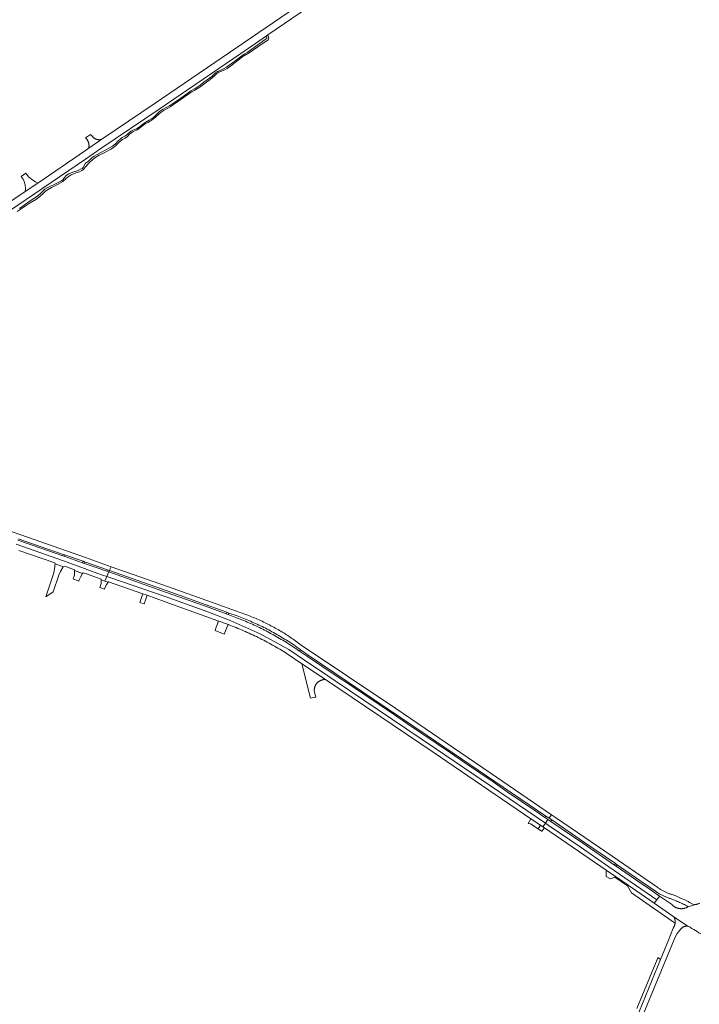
# Model space of a CAD drawing. Extents: x 146402 to 164798, y 455483 to 464134.
# Tile 525 of 575: x 158959 to 159387, y 462061 to 462681. Entities that reach past the tile are written whole.
import ezdxf

# ---------------------------------------------------------------- set-up
doc = ezdxf.new("R2010")
doc.units = 0
doc.header["$LTSCALE"] = 0.2
for name, color, linetype, lineweight in [('B-XX-VH-VERHARDING_ASFALT-GV', 252, 'CONTINUOUS', 18), ('B-XX-VH-VERHARDING_BETON-GV', 252, 'CONTINUOUS', 18), ('B-XX-VH-VERHARDING_BETONSTRAATSTEEN-GV', 252, 'CONTINUOUS', 18)]:
    doc.layers.add(name, color=color, linetype=linetype, lineweight=lineweight)

msp = doc.modelspace()

# ---------------------------------------------------------------- linework, layer by layer
at = {"layer": 'B-XX-VH-VERHARDING_ASFALT-GV'}
for points in [[(159192.092, 462724.386), (159189.408, 462727.998), (159104.83, 462670.21), (159044.15, 462628.83), (159010.44, 462605.99), (159001.639, 462600.012), (159000, 462598.893), (158969.938, 462578.433), (158962.008, 462573.035), (158949.07, 462564.229), (158942.797, 462559.96), (158906.136, 462535.008), (158908.69, 462531.395), (159000, 462593.548), (159009.83, 462600.24), (159046.6, 462625.09), (159107.33, 462666.47), (159114.229, 462671.184), (159115.127, 462671.798)], [(159052.532, 462323.698), (159016.344, 462336.439), (159015.479, 462334.757), (159015.143, 462334.105), (159051.702, 462321.34), (159078.483, 462311.577), (159089.346, 462307.745), (159090.508, 462307.273), (159095.743, 462305.448), (159096.821, 462305.048), (159097.896, 462304.641), (159098.968, 462304.226), (159100.038, 462303.803), (159101.104, 462303.374), (159102.168, 462302.936), (159103.228, 462302.492), (159104.286, 462302.04), (159105.339, 462301.58), (159106.39, 462301.114), (159107.438, 462300.64), (159108.482, 462300.159), (159109.523, 462299.67), (159110.561, 462299.175), (159111.595, 462298.672), (159112.625, 462298.162), (159113.652, 462297.644), (159114.675, 462297.12), (159115.695, 462296.589), (159116.711, 462296.05), (159117.723, 462295.505), (159118.731, 462294.952), (159119.736, 462294.392), (159120.736, 462293.826), (159121.733, 462293.252), (159122.725, 462292.672), (159123.714, 462292.084), (159124.698, 462291.49), (159125.678, 462290.889), (159126.654, 462290.281), (159127.626, 462289.666), (159128.593, 462289.045), (159129.556, 462288.417), (159130.515, 462287.782), (159131.469, 462287.141), (159132.419, 462286.493), (159133.364, 462285.838), (159134.305, 462285.177), (159135.241, 462284.509), (159135.788, 462284.114), (159140.626, 462280.793), (159215.63, 462230.117), (159290.518, 462179.27), (159292.528, 462177.962), (159293.186, 462178.859), (159294.075, 462180.071), (159274.743, 462193.35), (159255.388, 462206.595), (159195.892, 462246.996), (159136.179, 462287.075), (159135.385, 462287.678), (159134.556, 462288.298), (159133.723, 462288.911), (159132.885, 462289.517), (159132.042, 462290.117), (159131.195, 462290.711), (159130.343, 462291.298), (159129.487, 462291.878), (159128.626, 462292.452), (159127.761, 462293.019), (159126.891, 462293.579), (159126.017, 462294.133), (159125.139, 462294.679), (159124.257, 462295.22), (159123.37, 462295.753), (159122.48, 462296.279), (159121.585, 462296.798), (159120.686, 462297.311), (159119.784, 462297.816), (159118.877, 462298.315), (159117.967, 462298.806), (159117.053, 462299.291), (159116.135, 462299.768), (159115.214, 462300.238), (159114.289, 462300.701), (159113.36, 462301.157), (159112.428, 462301.606), (159111.493, 462302.047), (159110.554, 462302.481), (159109.611, 462302.908), (159108.666, 462303.328), (159107.717, 462303.74), (159106.765, 462304.145), (159105.81, 462304.543), (159104.852, 462304.933), (159103.891, 462305.316), (159102.927, 462305.691), (159101.96, 462306.059), (159100.991, 462306.42), (159100.018, 462306.773), (159099.043, 462307.118), (159098.065, 462307.456), (159097.085, 462307.786), (159079.576, 462314.124)], [(159015.523, 462329.599), (159013.481, 462330.314), (159012.204, 462327.435), (159014.374, 462326.665), (159014.609, 462327.005), (159036.164, 462319.407), (159038.906, 462318.441), (159050.438, 462314.376), (159083.671, 462302.448), (159090.278, 462299.957), (159091.477, 462299.503), (159092.672, 462299.041), (159093.865, 462298.572), (159095.055, 462298.096), (159096.242, 462297.612), (159097.426, 462297.12), (159098.607, 462296.622), (159099.785, 462296.116), (159100.959, 462295.602), (159102.13, 462295.082), (159103.299, 462294.554), (159104.463, 462294.018), (159105.625, 462293.476), (159106.782, 462292.926), (159107.937, 462292.369), (159109.088, 462291.805), (159110.235, 462291.233), (159111.379, 462290.655), (159112.519, 462290.069), (159113.656, 462289.476), (159114.789, 462288.877), (159115.918, 462288.27), (159117.043, 462287.656), (159118.164, 462287.035), (159119.282, 462286.407), (159120.395, 462285.772), (159121.505, 462285.13), (159122.61, 462284.481), (159123.712, 462283.826), (159124.809, 462283.163), (159125.902, 462282.494), (159126.783, 462281.948), (159136.635, 462275.288), (159151.537, 462265.326), (159219.467, 462219.543), (159281.155, 462177.576), (159287.198, 462173.465), (159288.551, 462172.538), (159290.23, 462174.828), (159221.014, 462221.82), (159157.522, 462264.606), (159153.074, 462267.603), (159138.164, 462277.574), (159128.323, 462284.226), (159110.367, 462294.233), (159091.421, 462302.458), (159077.274, 462308.076), (159050.374, 462317.645)], [(159051.296, 462320.236), (159014.764, 462333.208), (159013.481, 462330.314), (159015.523, 462329.599), (159050.374, 462317.645), (159077.274, 462308.076), (159091.421, 462302.458), (159110.367, 462294.233), (159128.323, 462284.226), (159138.164, 462277.574), (159153.074, 462267.603), (159157.522, 462264.606), (159221.014, 462221.82), (159290.23, 462174.828), (159291.861, 462177.052), (159289.867, 462178.415), (159284.155, 462182.335), (159275.192, 462188.478), (159266.225, 462194.615), (159257.253, 462200.745), (159248.277, 462206.868), (159239.295, 462212.985), (159230.31, 462219.095), (159221.32, 462225.199), (159212.325, 462231.296), (159203.326, 462237.386), (159194.323, 462243.47), (159185.315, 462249.547), (159176.302, 462255.617), (159167.286, 462261.681), (159158.264, 462267.738), (159149.238, 462273.789), (159140.208, 462279.833), (159135.199, 462283.174), (159134.775, 462283.471), (159133.784, 462284.159), (159132.787, 462284.84), (159131.786, 462285.515), (159130.781, 462286.183), (159129.771, 462286.844), (159128.757, 462287.499), (159127.738, 462288.147), (159126.716, 462288.788), (159125.689, 462289.422), (159124.658, 462290.05), (159123.622, 462290.671), (159122.583, 462291.284), (159121.54, 462291.891), (159120.492, 462292.492), (159119.441, 462293.084), (159118.386, 462293.671), (159117.326, 462294.25), (159116.264, 462294.822), (159115.197, 462295.387), (159114.126, 462295.945), (159113.052, 462296.495), (159111.975, 462297.039), (159110.893, 462297.576), (159109.808, 462298.105), (159108.72, 462298.627), (159107.628, 462299.142), (159106.533, 462299.65), (159105.435, 462300.15), (159104.333, 462300.643), (159103.228, 462301.129), (159102.12, 462301.607), (159101.008, 462302.078), (159099.894, 462302.542), (159098.776, 462302.999), (159097.656, 462303.448), (159096.532, 462303.889), (159095.406, 462304.323), (159090.121, 462306.319), (159088.902, 462306.752), (159078.216, 462310.66)], [(159295.357, 462179.189), (159294.075, 462180.071), (159293.186, 462178.859), (159292.528, 462177.962), (159294.257, 462176.837), (159314.355, 462162.996), (159334.52, 462149.254), (159335.561, 462148.519), (159349.829, 462138.684), (159356.417, 462134.152), (159359.135, 462132.255), (159359.499, 462131.986), (159359.916, 462131.686), (159360.339, 462131.393), (159360.766, 462131.106), (159361.197, 462130.826), (159361.633, 462130.553), (159362.072, 462130.287), (159362.516, 462130.027), (159362.964, 462129.775), (159363.416, 462129.529), (159363.871, 462129.291), (159364.33, 462129.059), (159364.793, 462128.835), (159365.259, 462128.618), (159365.729, 462128.408), (159366.201, 462128.206), (159366.677, 462128.011), (159367.156, 462127.823), (159367.637, 462127.643), (159368.122, 462127.47), (159368.609, 462127.305), (159369.098, 462127.148), (159369.59, 462126.998), (159370.362, 462126.704), (159371.132, 462126.403), (159371.898, 462126.095), (159372.662, 462125.779), (159373.422, 462125.456), (159374.179, 462125.125), (159374.933, 462124.787), (159375.684, 462124.442), (159376.431, 462124.09), (159377.175, 462123.73), (159377.915, 462123.363), (159378.652, 462122.989), (159379.385, 462122.608), (159380.115, 462122.22), (159380.358, 462122.088), (159384.007, 462123.286), (159383.65, 462123.483), (159382.816, 462123.938), (159381.978, 462124.386), (159381.136, 462124.826), (159380.29, 462125.26), (159379.441, 462125.686), (159378.588, 462126.106), (159377.732, 462126.518), (159376.872, 462126.923), (159376.009, 462127.32), (159375.143, 462127.71), (159374.273, 462128.094), (159373.4, 462128.469), (159372.524, 462128.838), (159371.645, 462129.198), (159370.763, 462129.552), (159370.299, 462129.681), (159369.838, 462129.818), (159369.378, 462129.963), (159368.922, 462130.115), (159368.468, 462130.275), (159368.016, 462130.443), (159367.568, 462130.618), (159367.122, 462130.8), (159366.68, 462130.99), (159366.24, 462131.187), (159365.804, 462131.391), (159365.372, 462131.602), (159364.943, 462131.821), (159364.518, 462132.047), (159364.096, 462132.28), (159363.679, 462132.519), (159363.265, 462132.766), (159362.856, 462133.02), (159362.451, 462133.28), (159362.05, 462133.547), (159361.654, 462133.821), (159361.262, 462134.101), (159361.251, 462134.109), (159329.033, 462156.336), (159296.639, 462178.306)], [(159292.062, 462173.585), (159290.23, 462174.828), (159288.551, 462172.538), (159289.729, 462171.728), (159328.674, 462145.055), (159334.534, 462141.031), (159342.447, 462135.598), (159358.968, 462124.253), (159360.563, 462126.494), (159330.231, 462147.322), (159312.227, 462159.802)], [(159293.614, 462175.855), (159291.861, 462177.052), (159290.23, 462174.828), (159292.062, 462173.585), (159312.227, 462159.802), (159330.231, 462147.322), (159360.563, 462126.494), (159362.218, 462128.818), (159356.242, 462132.871), (159348.638, 462138.113), (159334.917, 462147.571), (159333.922, 462148.236), (159313.784, 462162.069)]]:
    msp.add_lwpolyline(points, close=True, dxfattribs=at)
for points in [[(158957.68, 462354.145), (158986.022, 462344.216), (158986.897, 462343.878), (158998.54, 462339.892), (158999.716, 462339.445), (159000, 462339.337), (159013.915, 462334.521), (159015.143, 462334.105), (159015.479, 462334.757), (159016.344, 462336.439), (159000, 462342.193), (158906.341, 462375.169)], [(158956.347, 462350.776), (158985.513, 462340.36), (159000, 462335.121), (159000.926, 462334.786), (159010.849, 462331.236), (159013.481, 462330.314), (159014.764, 462333.208), (159013.528, 462333.588), (159000, 462338.353), (158999.398, 462338.568), (158998.202, 462338.996), (158986.57, 462343.02), (158985.69, 462343.303), (158957.366, 462353.208)], [(158957.934, 462346.714), (158980.665, 462338.877), (158980.947, 462338.358), (158985.946, 462336.497), (158987.121, 462336.738), (158993.141, 462334.574), (158993.129, 462334.08), (158998.21, 462332.109), (158998.711, 462332.658), (159000, 462332.197), (159009.94, 462328.641), (159009.944, 462328.237), (159012.204, 462327.435), (159013.481, 462330.314), (159010.849, 462331.236), (159000.926, 462334.786), (159000, 462335.121), (158985.513, 462340.36), (158956.347, 462350.776)], [(159387.595, 462124.291), (159387.306, 462124.165), (159387.014, 462124.046), (159386.719, 462123.935), (159386.422, 462123.832), (159386.122, 462123.736), (159385.819, 462123.647), (159385.514, 462123.567), (159385.208, 462123.494), (159384.899, 462123.429), (159384.589, 462123.372), (159384.278, 462123.322), (159384.007, 462123.286), (159380.358, 462122.088), (159380.141, 462121.955), (159379.92, 462121.828), (159379.694, 462121.708), (159379.466, 462121.596), (159379.234, 462121.49), (159378.998, 462121.393), (159378.76, 462121.302), (159378.519, 462121.219), (159378.275, 462121.144), (159378.029, 462121.076), (159377.782, 462121.016), (159377.532, 462120.964), (159377.281, 462120.92), (159377.029, 462120.883), (159376.775, 462120.855), (159376.521, 462120.834), (159376.267, 462120.822), (159376.012, 462120.817), (159375.757, 462120.821), (159375.502, 462120.832), (159375.248, 462120.852), (159374.995, 462120.879), (159374.799, 462120.906), (159374.547, 462120.947), (159374.297, 462120.997), (159374.049, 462121.054), (159373.802, 462121.119), (159373.558, 462121.191), (159373.316, 462121.272), (159373.076, 462121.359), (159372.84, 462121.455), (159372.607, 462121.557), (159372.376, 462121.667), (159372.15, 462121.784), (159371.927, 462121.908), (159371.709, 462122.039), (159371.494, 462122.177), (159371.284, 462122.322), (159371.079, 462122.473), (159370.878, 462122.63), (159370.683, 462122.794), (159370.492, 462122.963), (159370.307, 462123.139), (159370.128, 462123.32), (159369.955, 462123.507), (159369.815, 462123.666), (159362.218, 462128.818), (159360.563, 462126.494), (159358.968, 462124.253), (159371.334, 462115.761), (159379.769, 462110.061), (159380.625, 462109.668), (159380.753, 462109.587), (159381.576, 462109.068), (159382.682, 462108.38), (159383.792, 462107.698), (159384.906, 462107.023), (159386.025, 462106.355), (159387.148, 462105.694), (159388.274, 462105.039)]]:
    msp.add_lwpolyline(points, dxfattribs=at)
at = {"layer": 'B-XX-VH-VERHARDING_BETON-GV'}
msp.add_lwpolyline([(159351.965, 462054.086), (159370.01, 462097.869), (159371.855, 462102.342), (159373.472, 462105.23), (159376.215, 462108.496), (159376.295, 462108.583), (159376.47, 462108.754), (159376.654, 462108.913), (159376.849, 462109.059), (159377.054, 462109.193), (159377.266, 462109.313), (159377.486, 462109.418), (159377.712, 462109.509), (159377.944, 462109.585), (159378.18, 462109.646), (159378.42, 462109.691), (159378.662, 462109.72), (159378.906, 462109.734), (159379.15, 462109.731), (159380.753, 462109.587), (159380.625, 462109.668), (159379.769, 462110.061), (159371.334, 462115.761), (159371.439, 462115.545), (159371.537, 462115.326), (159371.627, 462115.104), (159371.71, 462114.878), (159371.785, 462114.651), (159371.853, 462114.42), (159371.913, 462114.188), (159371.965, 462113.954), (159372.01, 462113.718), (159372.046, 462113.481), (159372.075, 462113.243), (159372.095, 462113.004), (159372.108, 462112.764), (159372.113, 462112.524), (159372.109, 462112.284), (159372.098, 462112.044), (159372.078, 462111.805), (159372.054, 462111.595), (159372.051, 462111.567), (159372.016, 462111.329), (159371.973, 462111.093), (159371.922, 462110.859), (159371.863, 462110.626), (159371.797, 462110.396), (159371.722, 462110.167), (159371.641, 462109.942), (159371.552, 462109.719), (159371.455, 462109.499), (159371.351, 462109.283), (159371.24, 462109.07), (159371.122, 462108.861), (159370.997, 462108.656), (159370.87, 462108.462), (159367.952, 462100.87), (159362.966, 462088.753), (159347.723, 462051.708)], dxfattribs=at)
at = {"layer": 'B-XX-VH-VERHARDING_BETONSTRAATSTEEN-GV'}
for points in [[(158957.019, 462560.502), (158960.85, 462563.03), (158965.201, 462565.944), (158969.151, 462568.345), (158971.472, 462570.117), (158973.291, 462571.907), (158974.583, 462573.113), (158976.101, 462574.203), (158978.665, 462575.562), (158982.809, 462577.641), (158985.899, 462579.429), (158987.631, 462581.031), (158989.128, 462582.435), (158990.97, 462583.596), (158993.933, 462584.929), (158996.339, 462585.542), (158997.82, 462586.257), (158998.74, 462587), (159000, 462588.545), (159002.227, 462590.942), (159004.915, 462593.438), (159006.664, 462594.808), (159008.789, 462595.907), (159011.888, 462597.373), (159016.125, 462599.8), (159017.701, 462600.819), (159019.297, 462602.145), (159021.459, 462604.319), (159023.439, 462605.79), (159025.147, 462606.81), (159026.492, 462607.849), (159027.934, 462609.152), (159029.238, 462610.371), (159030.069, 462610.926), (159031.151, 462611.423), (159032.283, 462611.761), (159032.855, 462612.075), (159034.188, 462612.964), (159038.034, 462615.873), (159039.528, 462616.641), (159041.447, 462617.815), (159043.255, 462619.062), (159044.475, 462620.084), (159046.438, 462621.9), (159047.834, 462623.076), (159049.625, 462624.32), (159053.528, 462626.481), (159060.532, 462631.314), (159065.288, 462634.646), (159067.255, 462635.882), (159069.101, 462636.97), (159071.554, 462638.356), (159072.819, 462639.239), (159074.706, 462640.781), (159078.822, 462643.756), (159081.527, 462646.094), (159082.927, 462647.45), (159084.165, 462648.265), (159088.008, 462649.784), (159089.441, 462650.613), (159091.647, 462652.203), (159099.363, 462658.117), (159103.396, 462660.51), (159108.802, 462664.308), (159115.289, 462668.817), (159115.592, 462669.336), (159115.751, 462670.029), (159115.648, 462670.588), (159115.127, 462671.798), (159114.229, 462671.184), (159114.533, 462670.534), (159114.557, 462670.193), (159114.506, 462669.776), (159114.333, 462669.467), (159104.274, 462662.198), (159102.035, 462660.731), (159100.527, 462659.819), (159098.887, 462658.938), (159097.839, 462658.107), (159095.167, 462655.867), (159090.439, 462652.459), (159089.008, 462651.448), (159087.139, 462650.423), (159085.126, 462649.419), (159083.419, 462648.703), (159082.196, 462647.891), (159081.258, 462647.082), (159079.753, 462645.676), (159076.817, 462643.446), (159074.688, 462641.99), (159072.429, 462640.139), (159071.054, 462639.117), (159069.36, 462638.116), (159066.539, 462636.556), (159064.813, 462635.4), (159060.141, 462631.948), (159053.325, 462627.403), (159048.581, 462624.698), (159046.789, 462623.508), (159045.558, 462622.368), (159044.392, 462621.205), (159042.953, 462619.81), (159041.73, 462618.977), (159040.233, 462618.032), (159037.73, 462616.629), (159036.54, 462615.774), (159034.994, 462614.592), (159033.222, 462613.211), (159032.293, 462612.676), (159030.968, 462612.15), (159029.622, 462611.634), (159028.726, 462611.067), (159027.756, 462610.267), (159026.955, 462609.575), (159026.19, 462608.769), (159025.261, 462608.084), (159023.323, 462607.063), (159021.977, 462606.101), (159020.535, 462604.732), (159018.929, 462603.186), (159017.026, 462601.748), (159015.209, 462600.575), (159012.987, 462599.322), (159009.867, 462597.582), (159007.008, 462596.183), (159005.574, 462595.308), (159004.153, 462594.213), (159002.929, 462593.131), (159001.95, 462592.18), (159000, 462590.887), (158998.631, 462588.222), (158997.946, 462587.688), (158996.966, 462587.093), (158995.553, 462586.416), (158992.059, 462585.316), (158989.626, 462584.281), (158987.96, 462583.072), (158986.924, 462581.926), (158985.909, 462580.583), (158984.988, 462579.831), (158981.674, 462578.083), (158976.397, 462575.636), (158974.515, 462574.466), (158973.439, 462573.457), (158972.187, 462572.172), (158969.798, 462570.232), (158965.232, 462567.12), (158958.413, 462562.423)], [(159347.723, 462051.708), (159362.966, 462088.753), (159361.136, 462089.987), (159360.692, 462088.857), (159347.933, 462057.881)]]:
    msp.add_lwpolyline(points, dxfattribs=at)
for points in [[(159004.83, 462607.281), (159003.211, 462609.017), (159000.174, 462606.909), (159000.632, 462606.372), (159000.782, 462606.199), (159000.926, 462606.021), (159001.063, 462605.838), (159001.194, 462605.65), (159001.319, 462605.458), (159001.437, 462605.261), (159001.547, 462605.061), (159001.651, 462604.857), (159001.747, 462604.649), (159001.836, 462604.438), (159001.918, 462604.224), (159001.992, 462604.008), (159002.059, 462603.788), (159002.118, 462603.567), (159002.169, 462603.344), (159002.212, 462603.119), (159002.247, 462602.893), (159002.275, 462602.665), (159002.295, 462602.437), (159002.306, 462602.209), (159002.31, 462601.98), (159002.305, 462601.751), (159002.293, 462601.522), (159002.279, 462601.36), (159002.281, 462601.248), (159002.275, 462601.136), (159002.261, 462601.025), (159002.239, 462600.916), (159002.209, 462600.808), (159002.172, 462600.702), (159002.128, 462600.6), (159002.076, 462600.501), (159002.017, 462600.405), (159001.951, 462600.315), (159001.879, 462600.229), (159001.802, 462600.148), (159001.718, 462600.074), (159001.639, 462600.012), (159010.44, 462605.99), (159010.233, 462605.931), (159010.024, 462605.88), (159009.814, 462605.837), (159009.602, 462605.802), (159009.389, 462605.774), (159009.174, 462605.755), (159008.96, 462605.743), (159008.745, 462605.74), (159008.53, 462605.744), (159008.315, 462605.757), (159008.101, 462605.777), (159007.888, 462605.806), (159007.676, 462605.842), (159007.466, 462605.886), (159007.257, 462605.938), (159007.051, 462605.998), (159006.847, 462606.065), (159006.645, 462606.14), (159006.446, 462606.223), (159006.251, 462606.312), (159006.059, 462606.409), (159005.871, 462606.513), (159005.687, 462606.624), (159005.507, 462606.742), (159005.331, 462606.866), (159005.161, 462606.997), (159004.995, 462607.134), (159004.835, 462607.277)], [(158964.2, 462582.396), (158962.511, 462584.693), (158959.462, 462582.534), (158960.689, 462580.764), (158961.464, 462579.294), (158961.926, 462577.369), (158962.157, 462574.676), (158962.008, 462573.035), (158969.938, 462578.433), (158968.625, 462579.126), (158966.275, 462580.657)], [(158986.897, 462343.878), (158986.022, 462344.216), (158985.69, 462343.303), (158986.57, 462343.02)], [(158985.946, 462336.497), (158980.947, 462338.358), (158980.642, 462335.134), (158980.481, 462334.718), (158980.37, 462333.982), (158980.169, 462332.641), (158975.078, 462317.491), (158979.646, 462320.615), (158983.183, 462331.074), (158984.366, 462333.35), (158984.47, 462333.674), (158984.507, 462333.791)], [(158999.716, 462339.445), (158998.54, 462339.892), (158998.202, 462338.996), (158999.398, 462338.568)], [(158998.21, 462332.109), (158993.129, 462334.08), (158993.087, 462331.078), (158992.933, 462330.591), (158992.361, 462328.779), (158995.801, 462327.44), (158996.178, 462328.289), (158996.67, 462329.397), (158996.908, 462329.935)], [(159015.143, 462334.105), (159013.915, 462334.521), (159013.528, 462333.588), (159014.764, 462333.208)], [(159012.204, 462327.435), (159009.944, 462328.237), (159009.942, 462325.912), (159009.418, 462324.079), (159009.238, 462323.449), (159012.069, 462322.37), (159012.165, 462322.6), (159013.075, 462324.789), (159014.374, 462326.665)], [(159038.906, 462318.441), (159036.164, 462319.407), (159035.412, 462317.034), (159034.369, 462313.929), (159037.208, 462312.976), (159038.251, 462316.081)], [(159090.508, 462307.273), (159089.346, 462307.745), (159088.902, 462306.752), (159090.121, 462306.319)], [(159090.278, 462299.957), (159083.671, 462302.448), (159083.714, 462301.421), (159082.614, 462298.357), (159081.856, 462296.247), (159087.674, 462294.009), (159088.425, 462296), (159089.609, 462299.14), (159089.968, 462299.579)], [(159140.626, 462280.793), (159135.788, 462284.114), (159135.199, 462283.174), (159140.208, 462279.833)], [(159151.537, 462265.326), (159136.635, 462275.288), (159136.719, 462274.657), (159138.442, 462267.699), (159141.962, 462253.485), (159145.44, 462254.287), (159144.419, 462258.227), (159144.414, 462258.461), (159144.416, 462258.695), (159144.427, 462258.928), (159144.446, 462259.161), (159144.473, 462259.394), (159144.507, 462259.625), (159144.55, 462259.855), (159144.6, 462260.083), (159144.658, 462260.31), (159144.724, 462260.534), (159144.797, 462260.756), (159144.878, 462260.975), (159144.967, 462261.192), (159145.063, 462261.405), (159145.166, 462261.615), (159145.276, 462261.821), (159145.393, 462262.023), (159145.517, 462262.222), (159145.648, 462262.415), (159145.785, 462262.605), (159145.929, 462262.789), (159146.079, 462262.968), (159146.235, 462263.143), (159146.397, 462263.312), (159146.564, 462263.475), (159146.737, 462263.632), (159146.915, 462263.783), (159147.099, 462263.928), (159147.287, 462264.067), (159147.48, 462264.199), (159147.677, 462264.325), (159147.878, 462264.444), (159148.084, 462264.556), (159148.293, 462264.66), (159148.505, 462264.758), (159148.721, 462264.848), (159148.94, 462264.931), (159149.161, 462265.006), (159149.385, 462265.073), (159149.611, 462265.133), (159149.839, 462265.185), (159150.069, 462265.23), (159150.299, 462265.266), (159150.532, 462265.295), (159150.764, 462265.315), (159150.998, 462265.328), (159151.232, 462265.332), (159151.466, 462265.329)], [(159287.198, 462173.465), (159281.155, 462177.576), (159279.358, 462174.44), (159280.81, 462174.32), (159285.738, 462171.207)], [(159292.528, 462177.962), (159290.518, 462179.27), (159289.867, 462178.415), (159291.861, 462177.052), (159293.614, 462175.855), (159294.257, 462176.837)], [(159288.551, 462172.538), (159287.198, 462173.465), (159285.738, 462171.207), (159287.874, 462169.707), (159287.897, 462169.738), (159289.729, 462171.728)], [(159335.561, 462148.519), (159334.52, 462149.254), (159333.922, 462148.236), (159334.917, 462147.571)], [(159334.534, 462141.031), (159328.674, 462145.055), (159328.607, 462141.118), (159331.378, 462139.594), (159331.38, 462139.598), (159334.124, 462140.804)], [(159342.447, 462135.598), (159334.534, 462141.031), (159334.124, 462140.804), (159342.149, 462135.295)], [(159358.968, 462124.253), (159342.447, 462135.598), (159342.149, 462135.295), (159344.569, 462130.872), (159370.152, 462112.929), (159372.054, 462111.595), (159372.078, 462111.805), (159372.098, 462112.044), (159372.109, 462112.284), (159372.113, 462112.524), (159372.108, 462112.764), (159372.095, 462113.004), (159372.075, 462113.243), (159372.046, 462113.481), (159372.01, 462113.718), (159371.965, 462113.954), (159371.913, 462114.188), (159371.853, 462114.42), (159371.785, 462114.651), (159371.71, 462114.878), (159371.627, 462115.104), (159371.537, 462115.326), (159371.439, 462115.545), (159371.334, 462115.761)]]:
    msp.add_lwpolyline(points, close=True, dxfattribs=at)

doc.saveas('drawing.dxf')
